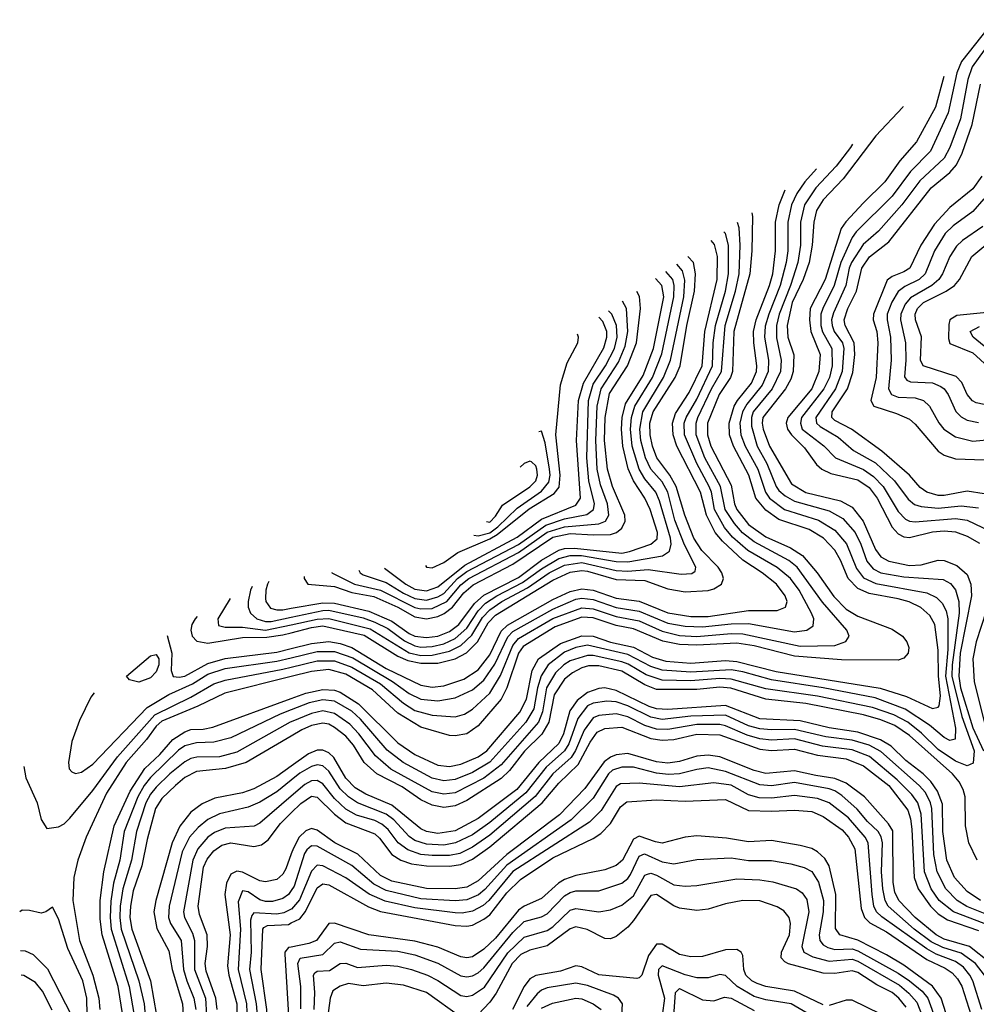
# Model space of a CAD drawing. Header units: inches. Extents: x 884549 to 1028252, y 526810 to 653624.
# Tile 328 of 656: x 889055 to 892382, y 633408 to 636834. Entities that reach past the tile are written whole.
import ezdxf

# ---------------------------------------------------------------- set-up
doc = ezdxf.new("R2010")
doc.units = ezdxf.units.IN
doc.header["$MEASUREMENT"] = 0
doc.layers.add('A8683', color=7, linetype='Continuous')
doc.layers.add('A8693', color=7, linetype='Continuous')

msp = doc.modelspace()

# ---------------------------------------------------------------- linework, layer by layer
at = {"layer": 'A8683', "color": 5}
for points, elevation in [([(889922.2, 634879.8), (889917.1, 634870), (889910.9, 634850), (889910, 634820.5), (889911.5, 634810), (889927.4, 634787.4), (889950, 634780.7), (889970, 634781.1), (890000, 634786.3)], 4380), ([(889864, 634861.9), (889858.2, 634850), (889849.7, 634810), (889850.1, 634790), (889858.4, 634770), (889879.9, 634750), (889910, 634740), (889930, 634740.9), (890000, 634755.7)], 4360), ([(889787.5, 634820.1), (889744.7, 634750), (889747, 634727), (889770, 634720.6), (889830, 634720.7), (889910, 634709.8), (890000, 634729.3)], 4340), ([(889672.7, 634757.5), (889665.9, 634750), (889654, 634730), (889650.5, 634710), (889655.5, 634690), (889671.8, 634671.8), (889710, 634665), (889830, 634684.9), (889914.4, 634685.6), (889970, 634693.7), (890000, 634701.5)], 4320), ([(889568.6, 634691.2), (889584, 634630), (889582.5, 634570), (889589.1, 634549.1), (889610, 634546.2), (889630, 634550.3), (889710, 634594.9), (889770, 634611.8), (889950, 634633.7), (890000, 634646.3)], 4280), ([(889314.3, 634492.8), (889303.1, 634476.9), (889263.9, 634396.1), (889237.1, 634322.9), (889224.9, 634250), (889227.7, 634227.7), (889236.8, 634216.8), (889250, 634211.5), (889270, 634216.2), (889310, 634243.6), (889498.6, 634441.4), (889573.6, 634486.4), (889656.2, 634523.8), (889710, 634557.4), (889770, 634576.7), (889950, 634602.5), (890000, 634614.5)], 4260), ([(889069.8, 634235.7), (889077, 634197), (889115.8, 634110), (889130, 634051), (889150, 634020.7), (889190, 634025.7), (889210, 634036.9), (889230, 634055.8), (889310, 634152.8), (889396, 634270), (889524.8, 634415.2), (889650, 634477.3), (889730, 634523.5), (889770, 634536.4), (889970, 634574.1), (890000, 634581.6)], 4240), ([(890000, 634549.3), (889768.7, 634491.3), (889674.5, 634445.5), (889550, 634393.8), (889530, 634376.5), (889496.6, 634330), (889425.7, 634250), (889357, 634143), (889286.2, 633990), (889257.2, 633910), (889243.4, 633850), (889239.9, 633770), (889263.3, 633630), (889310.1, 633510), (889330.9, 633430), (889333.9, 633390)], 4220), ([(889413.9, 633370), (889397.5, 633470), (889342.4, 633650), (889335.7, 633704.3), (889335.7, 633770), (889348.4, 633870), (889384.2, 634030), (889440.1, 634150), (889491.1, 634228.9), (889542.2, 634277.8), (889587.8, 634330), (889630, 634356.7), (889650, 634365), (889693.7, 634366.3), (889727, 634373), (890000, 634472.5)], 4180), ([(890000, 634433.4), (889961.4, 634418.6), (889790, 634335.6), (889730, 634320.1), (889670, 634318.3), (889630, 634308), (889607.5, 634292.5), (889510, 634198.2), (889488.1, 634170), (889466, 634130), (889418.7, 634010), (889403.2, 633910), (889381.8, 633830), (889372.4, 633767.6), (889369.8, 633710), (889373.4, 633670), (889436.1, 633470), (889453.6, 633370)], 4160), ([(890000, 634391.7), (889996, 634390), (889810, 634286.3), (889750, 634270), (889671.3, 634268.7), (889650, 634263.7), (889630, 634252.7), (889577.1, 634210), (889530, 634163.9), (889510, 634139.4), (889494.5, 634110), (889462, 634010), (889444.7, 633910), (889414.3, 633810), (889405.2, 633750), (889403.6, 633710), (889408.2, 633670), (889469.9, 633490.1), (889487.8, 633410), (889491.7, 633370)], 4140), ([(890000, 634342), (889843.4, 634250), (889770.9, 634229.1), (889670, 634218.8), (889630, 634197.5), (889596.7, 634170), (889550, 634124.1), (889527.6, 634090), (889498.5, 633981.5), (889480.1, 633890), (889450, 633803.5), (889440.4, 633750), (889439, 633710), (889444.9, 633670), (889510.4, 633490), (889531.3, 633370)], 4120), ([(890000, 634237.2), (889950, 634201.6), (889870, 634158.7), (889830, 634144.5), (889734.1, 634125.9), (889690, 634106.3), (889650, 634076.8), (889611.9, 634028.1), (889585.2, 633970), (889529.2, 633770), (889522, 633730), (889532.1, 633672.1), (889574, 633594), (889585.5, 633530), (889621.8, 633410), (889623.6, 633370)], 4080), ([(890000, 634188.3), (889950, 634148.3), (889890, 634112.1), (889850, 634093.9), (889750, 634071), (889710, 634051), (889676.2, 634023.8), (889646.5, 633990), (889620.9, 633939.1), (889575.5, 633750), (889573.2, 633710), (889579.7, 633690), (889617, 633630), (889625.5, 633530), (889636.5, 633490), (889661.4, 633430), (889667.7, 633390)], 4060), ([(890000, 634133.1), (889890, 634039.1), (889871.4, 634028.6), (889770, 634021), (889733.4, 634006.6), (889710, 633989.7), (889675.4, 633950), (889657.5, 633910), (889624.9, 633730), (889628.2, 633710), (889655.8, 633655.8), (889663.6, 633630), (889663.2, 633530), (889701.1, 633430), (889705.3, 633370)], 4040), ([(889742.5, 633390), (889737.5, 633430), (889704, 633524), (889700, 633550), (889708.2, 633610), (889707.5, 633650), (889680.8, 633720.8), (889675.6, 633750), (889694.7, 633885.3), (889706.8, 633913.2), (889730, 633942.5), (889758.2, 633961.8), (889790, 633970.1), (889870, 633957.5), (889896.3, 633963.7), (889919, 633981), (889961.9, 634038.1), (890000, 634074.8)], 4020), ([(890000, 633931.5), (889980.7, 633879.3), (889970, 633861), (889950, 633843.3), (889910, 633834.1), (889890, 633838.1), (889830, 633868.6), (889810, 633871.3), (889790, 633861), (889774.1, 633830), (889769, 633790), (889787.5, 633650), (889777.6, 633542.4), (889782.3, 633510), (889810.1, 633410), (889811.9, 633350)], 3980), ([(890000, 633805), (889990, 633790.1), (889970, 633776.5), (889934.2, 633765.8), (889910, 633765.9), (889890, 633772.5), (889850, 633800.4), (889830, 633803.1), (889814.7, 633765.3), (889822.9, 633670), (889815.4, 633530), (889844.5, 633410), (889846.7, 633350)], 3960), ([(889290.4, 633370.4), (889288.7, 633430), (889275.1, 633490), (889222.8, 633602.8), (889190, 633706.3), (889170, 633746), (889146, 633730), (889130, 633725.4), (889090, 633735.3), (889064.5, 633735.5), (889055.4, 633730.8)], 4240), ([(890000, 633739), (889973.7, 633726.3), (889950, 633721.9), (889870, 633726.3), (889862.3, 633717.7), (889858.3, 633701.7), (889860.7, 633590), (889854.3, 633530), (889878.2, 633410), (889881.6, 633370)], 3940), ([(890000, 632821.6), (889995.4, 632835.4), (889935.8, 632890), (889894.7, 632970), (889871.3, 632991.3), (889818.5, 633018.5), (889808.1, 633030), (889803.7, 633056.3), (889804, 633090), (889814.4, 633130), (889839.5, 633180.5), (889886.8, 633253.2), (889902.7, 633290), (889912.8, 633330), (889914.7, 633390), (889895.1, 633530), (889900.5, 633670), (889904, 633676), (889917.3, 633682.7), (889990, 633686.4), (890000, 633691.4)], 3920), ([(889058.2, 633596.1), (889074.5, 633594.5), (889101.9, 633581.9), (889152, 633532), (889235, 633370)], 4260), ([(890000, 633607.8), (889990, 633605.9), (889977.9, 633590), (889977.6, 633582.4), (889989.4, 633389.4), (889983.3, 633310), (889961.1, 633250), (889896.5, 633150), (889883.2, 633110), (889881.6, 633070), (889895.3, 633055.3), (889933.4, 633033.4), (889950, 633018.1), (890000, 632944.4)], 3880), ([(889168.5, 633388.5), (889134.5, 633454.5), (889110, 633483.8), (889070, 633508.5), (889060, 633510.1)], 4280)]:
    msp.add_lwpolyline(points, dxfattribs=dict(at, elevation=elevation))
at = {"layer": 'A8683', "color": 5, "elevation": 4260}
msp.add_lwpolyline([(889470, 634529.5), (889437.1, 634537.1), (889427.3, 634550), (889510, 634620.9), (889530, 634626), (889539.4, 634610), (889539.2, 634590), (889530, 634565), (889510, 634545)], close=True, dxfattribs=at)
at = {"layer": 'A8693', "color": 5}
for points, elevation in [([(892445.5, 636834.5), (892331.2, 636688.8), (892315.1, 636650), (892284.6, 636510), (892223.2, 636376.8), (892153.7, 636306.3), (892090, 636220.3), (891964, 636096), (891950, 636077.1), (891910.7, 635990), (891888.1, 635910), (891848.8, 635830), (891842, 635810), (891841.5, 635770), (891847.9, 635747.9), (891880.2, 635690), (891880.7, 635630), (891871.2, 635590), (891852, 635550), (891774.9, 635450), (891770.9, 635430), (891777.2, 635410), (891851.9, 635351.9), (891893.1, 635310), (891990, 635269.5), (892025.2, 635245.2), (892058.3, 635210), (892110, 635122.8), (892136, 635096), (892150, 635089.3), (892170, 635087.8), (892310, 635098.5), (892350, 635093.5), (892430, 635054.6)], 4060), ([(892430, 636757.7), (892367.5, 636670), (892353.2, 636626.8), (892327.5, 636490), (892289.9, 636390), (892270, 636352.4), (892186.3, 636273.7), (892123.7, 636190), (892041.9, 636098.1), (891988.3, 636051.8), (891948.7, 635990), (891940.4, 635970), (891929.1, 635910), (891885.5, 635814.5), (891879.2, 635790), (891880.5, 635770), (891888.5, 635750), (891916.6, 635710), (891922, 635690), (891915.9, 635610), (891892.6, 635550), (891824.3, 635450), (891827.1, 635430), (891838.8, 635418.8), (891901.6, 635381.6), (891955.3, 635335.3), (892032.2, 635292.2), (892097.9, 635230), (892145.8, 635165.8), (892167.5, 635147.5), (892190, 635140.5), (892250, 635134.7), (892330, 635142.6), (892390, 635135.6)], 4040), ([(892269.5, 636636.8), (892239.9, 636530), (892174.7, 636410), (892116.8, 636343.2), (892064.7, 636270), (891990, 636197.4), (891928.3, 636131.7), (891911.9, 636108.1), (891856.2, 635930), (891804.6, 635830), (891802, 635790), (891806.8, 635750), (891839.6, 635670), (891834.3, 635610), (891810, 635550), (891727.2, 635450), (891720.8, 635430), (891725.2, 635410), (891739.9, 635390), (891784.5, 635344.5), (891826.8, 635286.8), (891844.5, 635270), (891876, 635256), (891970, 635233.7), (892010, 635206.8), (892037.7, 635170), (892089.2, 635069.2), (892110, 635045.7), (892130, 635035.1), (892150, 635032.8), (892230, 635052.4), (892270, 635055.9), (892310, 635052.9), (892350, 635037.5), (892393.2, 635013.2)], 4080), ([(892410, 635184.9), (892350, 635193.6), (892270, 635178.6), (892250, 635178.8), (892210, 635190.3), (892187.1, 635207.1), (892149.6, 635250), (892053.5, 635333.5), (891947.7, 635410), (891890, 635439.6), (891880.1, 635450), (891880.8, 635470), (891934.1, 635550), (891952.8, 635607.2), (891960.2, 635670), (891957.5, 635710), (891925.9, 635770), (891923.1, 635790), (891935.7, 635830), (891965.7, 635890), (891984.7, 635970), (892010.5, 636009.5), (892078, 636062), (892224.9, 636250), (892290, 636302.9), (892313.3, 636330), (892333.7, 636370), (892368.1, 636470), (892397, 636610)], 4020), ([(892128.5, 636532.4), (892127.1, 636530), (892032.4, 636430), (891919.6, 636280.4), (891850, 636207.3), (891826.4, 636170), (891816.9, 636130), (891811.8, 636050), (891800.8, 635990), (891779.7, 635930), (891742.2, 635850), (891724.2, 635770), (891727.3, 635730), (891747.8, 635667.8), (891745.3, 635610), (891736.7, 635583.3), (891718.4, 635550), (891640.3, 635450), (891637.4, 635430), (891641.4, 635410), (891662.8, 635350), (891739.7, 635219.7), (891788.9, 635188.9), (891910, 635159.8), (891950, 635138.5), (891989.2, 635089.2), (892031.5, 634991.5), (892050, 634965.9), (892078.6, 634950), (892150, 634935.2), (892190, 634938.1), (892250, 634953.5), (892270, 634952.6), (892314.9, 634934.9), (892350, 634904.1), (892363.8, 634870), (892365.7, 634830), (892326.4, 634630), (892321.4, 634550), (892327.5, 634510), (892370.3, 634370), (892406.8, 634290)], 4120), ([(891951.9, 636401.9), (891944.9, 636390), (891894.7, 636325.3), (891823.7, 636250), (891785.2, 636190), (891771.3, 636130), (891770.6, 636050), (891761.6, 635990), (891735.9, 635910), (891696.5, 635810), (891687.1, 635770), (891687.1, 635727.1), (891703.8, 635650), (891700.9, 635610), (891672.9, 635550), (891606.8, 635470), (891600.4, 635450), (891600.5, 635420.5), (891620, 635350), (891653.5, 635290), (891686, 635210), (891695.8, 635195.8), (891717.2, 635177.2), (891750, 635158.8), (891870, 635125.5), (891918.4, 635098.4), (891960.5, 635050), (891980.3, 635010), (892001.8, 634950), (892023.6, 634923.6), (892050, 634910), (892130, 634896.3), (892266.8, 634886.8), (892292.3, 634872.3), (892310, 634851.1), (892321.8, 634810), (892323, 634770), (892298.9, 634590), (892297.4, 634550), (892332.1, 634410), (892374.7, 634290), (892371.9, 634248.1), (892350, 634238.6), (892310, 634254.9), (892250, 634295), (892192, 634352), (892144, 634390), (892095.5, 634415.5), (892021.1, 634441.1), (891830, 634480.4), (891650, 634506.7), (891530, 634540), (891490, 634541.9), (891390, 634534.5), (891290, 634536.9), (891234.6, 634554.6), (891172, 634592), (891150, 634600.3), (891050, 634622.4), (891030, 634622.6), (890970, 634603.5), (890948.2, 634590), (890918.4, 634561.6), (890887.8, 634510), (890873.4, 634426.6), (890859.3, 634390), (890730, 634241.3), (890670, 634195), (890570, 634144.7), (890530, 634139.7), (890490, 634147.3), (890346.7, 634226.7), (890292.5, 634272.5), (890235, 634350), (890203.6, 634383.6), (890150, 634420.7), (890110, 634429.4), (890070, 634420.9), (890000, 634391.7)], 4140), ([(891826.1, 636315.9), (891785.8, 636270), (891758.4, 636230), (891740, 636190), (891726.9, 636130), (891727.2, 636030), (891721.5, 635990), (891700.3, 635910), (891660.2, 635810), (891648.4, 635768.4), (891645.8, 635730), (891659.6, 635650), (891658, 635610), (891637.3, 635562.7), (891583.8, 635496.2), (891569.5, 635470.5), (891560.3, 635430), (891563.5, 635390), (891578.4, 635350), (891622.4, 635270), (891649.7, 635190), (891663.4, 635170), (891714.8, 635130), (891833.1, 635093.1), (891890, 635058.6), (891930.9, 635010.9), (891965.3, 634925.3), (891990, 634892.6), (892032.6, 634872.6), (892210, 634839.9), (892243.9, 634823.9), (892263.9, 634803.9), (892277.3, 634777.3), (892283.6, 634750), (892283, 634643), (892274.9, 634550), (892310.4, 634369.6), (892309.3, 634330.7), (892290, 634326.2), (892270, 634336.5), (892219.8, 634379.8), (892135.1, 634435.1), (892030, 634474.3), (891849.5, 634509.5), (891670, 634537), (891570, 634565), (891530, 634571.8), (891390, 634564.3), (891290, 634571.7), (891250, 634583.4), (891170, 634626), (891030, 634657.6), (890990, 634650.2), (890950, 634633.9), (890893.6, 634590), (890868.6, 634551.4), (890855.8, 634510), (890843, 634437), (890815.2, 634390), (890690, 634250.5), (890630, 634215.3), (890570, 634190.3), (890530, 634186), (890490, 634194.9), (890388.8, 634250), (890333.3, 634293.3), (890240.3, 634400.3), (890210, 634427.9), (890150, 634463.4), (890110, 634467.8), (890062.6, 634457.4), (890000, 634433.4)], 4160), ([(892401.3, 636290), (892370, 636246.1), (892290, 636180.6), (892237.2, 636122.8), (892189.4, 636050), (892150.7, 635970), (892130, 635956.8), (892090, 635941.4), (892072.1, 635927.9), (892024.3, 635810), (892024.1, 635790), (892035.9, 635750), (892040.2, 635710), (892034, 635590), (892015.4, 635510), (892026.4, 635490), (892104.7, 635464.7), (892150, 635444.2), (892170, 635427.2), (892250, 635332.8), (892270, 635318.7), (892310, 635306.2), (892410, 635302.8)], 3980), ([(890000, 634472.5), (890050, 634490.8), (890110, 634504), (890150, 634501.4), (890170, 634494.9), (890234.2, 634454.2), (890370, 634317.9), (890430, 634277.6), (890510, 634240.5), (890550, 634235.9), (890590, 634243.5), (890650, 634269.4), (890679.5, 634290), (890795.1, 634424.9), (890817.5, 634470), (890838.1, 634570), (890859.7, 634610), (890936.3, 634663.7), (891010, 634690.9), (891050, 634688.9), (891110, 634668.8), (891190, 634651.2), (891256.4, 634616.4), (891302.3, 634602.3), (891390, 634595), (891510, 634604.3), (891550, 634600.9), (891686.7, 634566.7), (892048, 634508), (892140, 634480), (892230, 634437.8), (892250, 634442.5), (892253, 634447), (892258.1, 634481.9), (892250.6, 634550), (892250, 634640.5), (892237.8, 634730), (892221.2, 634761.2), (892189.4, 634789.4), (892148.4, 634808.4), (892110, 634819.7), (892010, 634837.5), (891970, 634855.5), (891936.5, 634890), (891910, 634954.1), (891890, 634988.7), (891850.6, 635030.6), (891800.7, 635060.7), (891695.6, 635095.6), (891650, 635127.7), (891616, 635170), (891591.5, 635250), (891537.8, 635350), (891523.9, 635390), (891523, 635430), (891540.3, 635490), (891551.2, 635510), (891600.5, 635570), (891617.4, 635610), (891619.2, 635630), (891608.5, 635710), (891607.8, 635750), (891617.2, 635790), (891663.4, 635910), (891674.3, 635950), (891684.4, 636030), (891683.7, 636130), (891697.2, 636190), (891718, 636242)], 4180), ([(892409, 636211), (892370, 636167.3), (892302.4, 636117.6), (892274.2, 636090), (892237.4, 636030), (892204.5, 635950), (892183.2, 635930), (892133.4, 635906.6), (892110.8, 635889.2), (892088.8, 635851.2), (892072.3, 635810), (892072, 635790), (892083.6, 635730), (892085.8, 635650), (892076.9, 635550), (892087, 635530), (892110, 635521.3), (892170, 635518.4), (892199.1, 635510), (892219.4, 635490), (892251.5, 635431.5), (892269, 635410), (892310, 635383.4), (892370, 635367.7), (892430, 635374.3)], 3960), ([(891602, 636162.8), (891604.1, 636150), (891601.9, 636030), (891594.7, 635950), (891539.4, 635750), (891534.7, 635610), (891527.3, 635590), (891488.3, 635530), (891447.2, 635430), (891447.8, 635390), (891459.4, 635350), (891530, 635215), (891540.8, 635150), (891549.7, 635130), (891590, 635078.3), (891650, 635035.3), (891736.4, 634996.4), (891777.8, 634970), (891829.4, 634910), (891887, 634827), (891930, 634783.6), (891970, 634758.8), (892090, 634713.9), (892126.1, 634690), (892140.9, 634670), (892147.3, 634650), (892144.9, 634630), (892130, 634612.4), (892110, 634606.3), (891912.9, 634607.1), (891750, 634619.9), (891610, 634655.7), (891550, 634665.5), (891410, 634657.7), (891350, 634659.9), (891292.2, 634672.2), (891190, 634715.2), (891130, 634726.1), (891050, 634753), (891010, 634755.6), (890917.6, 634722.4), (890806.2, 634653.8), (890790.2, 634629.8), (890750, 634510.1), (890729.7, 634470.3), (890650, 634377.8), (890610, 634349.5), (890570, 634342.4), (890550, 634343.5), (890450, 634373.1), (890370, 634421.7), (890282.5, 634502.5), (890190, 634557.6), (890130, 634573), (890070, 634566.8), (890000, 634549.3)], 4220), ([(890000, 634581.6), (890090, 634604.1), (890150, 634603.3), (890210, 634582), (890310, 634523.3), (890390, 634456), (890430, 634431), (890490, 634414.5), (890570, 634409), (890601.8, 634418.2), (890630, 634435.5), (890690, 634491.2), (890727.2, 634552.8), (890770, 634657), (890790, 634681.8), (890910, 634751.3), (891010, 634788.1), (891050, 634784.8), (891130, 634757.8), (891210, 634742.4), (891290, 634706.8), (891350, 634692.2), (891410, 634688.8), (891530, 634698.8), (891570, 634697.5), (891770, 634654.5), (891890, 634656.5), (891929, 634671), (891939.9, 634690), (891931.6, 634710), (891847.5, 634807.5), (891759, 634930), (891730, 634952.6), (891610, 635017.4), (891569.1, 635049.1), (891541.3, 635081.3), (891509.2, 635130), (891493.1, 635210), (891438.5, 635310), (891408.4, 635390), (891407.7, 635430), (891414, 635450), (891460.8, 635550), (891496.3, 635610), (891508.9, 635770), (891545.3, 635890), (891557.1, 635950), (891561.5, 636050), (891557.6, 636110), (891551.5, 636128.3)], 4240), ([(892405.5, 636114.5), (892333.8, 636066.2), (892313.6, 636046.4), (892290.6, 636010), (892265.3, 635950), (892251.9, 635930), (892227.7, 635910), (892153.3, 635866.7), (892135.2, 635844.8), (892119.8, 635810), (892119, 635790), (892135.9, 635710), (892137.7, 635650), (892132.3, 635592.3), (892140.4, 635580.4), (892154, 635574), (892230, 635570.7), (892258.5, 635558.5), (892270.8, 635550), (892284.2, 635530), (892311.5, 635471.5), (892330, 635452.6), (892350, 635441.1), (892390, 635433.2)], 3940), ([(890000, 634614.5), (890090, 634636.2), (890150, 634636.2), (890214.1, 634614.1), (890351.9, 634531.9), (890410, 634490.5), (890450, 634470.8), (890510, 634464.4), (890570, 634474.5), (890630, 634503.1), (890670, 634536.3), (890708, 634592), (890752.5, 634687.5), (890770, 634705.5), (890910, 634783.4), (890990, 634817.6), (891010, 634821.4), (891050, 634816.8), (891130, 634789.7), (891210, 634776.4), (891310, 634734.5), (891370, 634723.9), (891430, 634721.7), (891530, 634732.9), (891590, 634733.8), (891750, 634704.3), (891793.3, 634710), (891814.4, 634725.6), (891816.9, 634750), (891808.7, 634770), (891766.3, 634850), (891735.9, 634890), (891690, 634927.9), (891587.7, 634987.7), (891534.3, 635034.4), (891507, 635067), (891471.6, 635130), (891461.8, 635190), (891453.7, 635210), (891409.8, 635290), (891367.7, 635390), (891366.6, 635430), (891372.7, 635450), (891410, 635514.5), (891465, 635630), (891467.4, 635710), (891475.3, 635770), (891510.5, 635890), (891521, 635950), (891520.5, 636050), (891510.5, 636090.5), (891504.2, 636096)], 4260), ([(892410, 635495.3), (892381.6, 635501.6), (892368.6, 635508.6), (892350.3, 635530), (892331.9, 635571.9), (892312.8, 635592.8), (892197.3, 635630), (892187.8, 635650), (892191.2, 635731.2), (892170.8, 635790), (892169.4, 635810), (892177.8, 635830), (892198.7, 635850), (892277, 635890), (892306.2, 635910), (892323.9, 635930), (892366.9, 636010), (892455.8, 636084.2)], 3920), ([(890000, 634646.3), (890070, 634663.9), (890130, 634670.6), (890170, 634663.9), (890210.1, 634650.1), (890330, 634576.4), (890450, 634519), (890490, 634512.1), (890530, 634516.3), (890600.1, 634539.9), (890650, 634572.6), (890690, 634624.4), (890730, 634706.5), (890752.3, 634727.7), (890910, 634816.6), (890970, 634844.6), (891010, 634854.5), (891050, 634849.4), (891130, 634822), (891210, 634811.5), (891309.9, 634770.1), (891390, 634757.5), (891450, 634757.9), (891590, 634778.2), (891690, 634778.5), (891719.1, 634790), (891724.6, 634810), (891718.1, 634830), (891687.5, 634870), (891637.7, 634910), (891570, 634954.4), (891499.6, 635019.6), (891474.4, 635050), (891444.4, 635110), (891422.9, 635190), (891340.6, 635350), (891327.5, 635390), (891325.8, 635430), (891335.7, 635464.3), (891383.2, 635536.8), (891428.6, 635630), (891438.3, 635750), (891481.6, 635930), (891481.7, 636010), (891472.3, 636052.3), (891460.6, 636066.2)], 4280), ([(890000, 634701.5), (890070, 634719.6), (890110, 634725.6), (890252.9, 634692.9), (890370, 634619.6), (890404.8, 634604.8), (890450, 634595.2), (890510, 634595), (890569.6, 634610.4), (890609.1, 634630.9), (890647.1, 634670), (890684.2, 634735.8), (890710, 634762.4), (890910, 634884.4), (890970, 634912), (891010, 634917.7), (891030, 634915.8), (891130, 634886.1), (891230, 634882.9), (891310, 634853.7), (891370, 634844.1), (891450, 634848), (891470, 634853.8), (891496.4, 634870), (891502.8, 634890), (891496.8, 634910), (891484.5, 634930), (891427.7, 634987.7), (891400.1, 635030), (891368.3, 635110), (891338.5, 635210), (891316, 635250), (891271.7, 635310), (891256.5, 635350), (891248, 635390), (891247.3, 635430), (891258.1, 635470), (891334.6, 635590), (891351.9, 635630), (891375.1, 635770), (891402.8, 635890), (891406, 635950), (891399.3, 635990), (891379.2, 636010.6)], 4320), ([(890000, 634729.3), (890090, 634748.9), (890130, 634750.5), (890274.7, 634714.7), (890410, 634631), (890450, 634622.5), (890490, 634623.7), (890550, 634637.5), (890590, 634657.4), (890627.4, 634692.6), (890665.2, 634754.8), (890690, 634781.4), (890732.3, 634810), (890821.9, 634858.1), (890896.5, 634910), (890950, 634936.7), (891010, 634945.7), (891130, 634917.8), (891170, 634915.8), (891241.1, 634921.1), (891355.4, 634904.6), (891392.7, 634907.3), (891404, 634916), (891406.5, 634930), (891367.5, 635007.5), (891333.5, 635093.5), (891310, 635190.8), (891290, 635225.9), (891250.5, 635270.5), (891231.5, 635310), (891215.5, 635370), (891211.8, 635410), (891222.2, 635470), (891294.5, 635590), (891318.5, 635650), (891364.6, 635870), (891368.4, 635928.4), (891360.5, 635960.5), (891340.4, 635984.1)], 4340), ([(890000, 634755.7), (890110, 634779), (890130, 634779.5), (890250, 634752.8), (890290, 634738.2), (890335.8, 634715.8), (890393.4, 634673.4), (890430, 634655.5), (890450, 634651.2), (890490, 634653.4), (890530, 634662.4), (890570, 634681.5), (890610, 634716.7), (890650, 634777.8), (890675.9, 634804.1), (890714.6, 634830), (890804.3, 634875.7), (890870, 634924.3), (890930, 634959.2), (890970, 634970.2), (891009.7, 634970.3), (891130, 634948.8), (891170, 634947.8), (891291.1, 634968.9), (891315.3, 634984.7), (891321.3, 635010), (891319.2, 635030), (891280.8, 635160.8), (891267.9, 635190), (891230, 635236.4), (891209.8, 635270), (891185.9, 635350), (891179.7, 635410), (891183.2, 635450), (891195.2, 635490), (891256.4, 635590), (891288.1, 635671.9), (891330.5, 635870), (891331.5, 635910), (891326.3, 635930), (891302.9, 635958.5)], 4360), ([(890000, 634786.3), (890110, 634805.4), (890150, 634803.7), (890270, 634776.9), (890350, 634741.8), (890410, 634698.2), (890430, 634689.5), (890470, 634684.3), (890510, 634688.9), (890550, 634705.2), (890582.2, 634730), (890637.3, 634802.7), (890670, 634832.2), (890790, 634893.5), (890870, 634953.5), (890930, 634988.2), (890950, 634994.1), (890984.5, 634995.5), (891150, 634978.8), (891176.4, 634983.6), (891250.5, 635009.5), (891271.9, 635028.1), (891273.8, 635050), (891248.3, 635130), (891229, 635170), (891190.5, 635230.5), (891172, 635272), (891153.4, 635350), (891148.8, 635410), (891150.9, 635450), (891162.3, 635497.7), (891223.8, 635596.2), (891260, 635690), (891295.1, 635870), (891289, 635910), (891266.6, 635933.6)], 4380), ([(890045, 634897.3), (890044.3, 634890), (890058, 634870), (890150, 634861.8), (890210, 634841.7), (890287.3, 634827.3), (890370, 634789.9), (890430, 634756.3), (890470, 634749.7), (890510, 634757.3), (890532, 634768), (890560.5, 634790), (890600.2, 634839.8), (890632.2, 634867.8), (890770, 634939.7), (890910, 635033.9), (890970, 635046.6), (891050, 635041.5), (891110, 635043.6), (891130.8, 635050), (891150, 635065.2), (891161.5, 635090), (891159.4, 635110), (891116.9, 635210), (891099.2, 635270), (891089.5, 635370), (891091.4, 635450), (891106.2, 635533.8), (891169, 635630), (891200.1, 635710), (891214.9, 635830), (891210.8, 635870.8), (891201.1, 635888.9)], 4420), ([(890140.6, 634911), (890140.8, 634910), (890220.1, 634870), (890310, 634850), (890430, 634788.9), (890450, 634784.2), (890490, 634785.9), (890540.5, 634810), (890590, 634867.6), (890617.7, 634890), (890790, 634980.6), (890890, 635050.8), (890950.4, 635070.4), (891070, 635080.3), (891092.2, 635090), (891104.6, 635110), (891100.2, 635150), (891075.7, 635215.7), (891064, 635270), (891058.9, 635370), (891063.9, 635490), (891077.1, 635550), (891137.4, 635642.6), (891161.4, 635698.6), (891169.8, 635750), (891165.9, 635830), (891151.6, 635855.1)], 4440), ([(890234.6, 634919.6), (890239.2, 634910), (890250, 634903), (890330, 634876.4), (890390, 634838.5), (890430, 634820.3), (890470, 634815), (890510, 634826.1), (890530, 634838.4), (890578.2, 634890), (890610, 634914.3), (890790, 635008), (890884.8, 635075.2), (890950, 635097.7), (891027.5, 635112.5), (891050.5, 635130), (891054.6, 635150), (891034.4, 635230), (891028, 635310), (891033.4, 635510), (891050, 635566.6), (891092.6, 635630), (891124.1, 635690), (891133.2, 635730), (891130.5, 635770.5), (891114.3, 635810), (891103.2, 635822)], 4460), ([(892430, 635817.1), (892314.6, 635805.4), (892290.8, 635790), (892286.6, 635773.4), (892285.3, 635725.3), (892290, 635707.7), (892370, 635674.9), (892450, 635602.6)], 3880), ([(890323.8, 634925.6), (890398.1, 634870), (890430, 634853.5), (890470, 634847.2), (890510, 634860.6), (890603.9, 634936.1), (890785.7, 635034.3), (890870, 635096.1), (890990, 635145.3), (891005.5, 635170), (890992.3, 635370), (890999.1, 635510), (891016.6, 635570), (891087, 635693), (891097.4, 635730), (891096.9, 635750), (891083.8, 635783.8), (891069.4, 635798.9)], 4480), ([(892480.4, 635640.4), (892371.6, 635730), (892360.6, 635750), (892393.1, 635766.9)], 3860), ([(890466.7, 634935.1), (890469.6, 634929.6), (890490, 634927), (890530, 634945.3), (890579.1, 634980.9), (890690, 635028), (890716.3, 635043.7), (890827.5, 635132.5), (890914.3, 635185.7), (890932, 635208), (890935.1, 635250), (890919.5, 635390), (890935.8, 635564.2), (890959.8, 635640.2), (890996.1, 635710), (890998.6, 635730), (890995.9, 635740.1)], 4520), ([(890634.9, 635040.7), (890650, 635038.7), (890690, 635049.2), (890717.9, 635070), (890785.3, 635134.7), (890870, 635194.5), (890895.2, 635224.8), (890900.1, 635250), (890898.2, 635270), (890882.4, 635362.4), (890870, 635402.3)], 4540), ([(890870, 635402.3), (890861.3, 635400.6)], 4540), ([(890678.3, 635088.5), (890690, 635086.1), (890710, 635107.2), (890734.2, 635145.8), (890830, 635208.6), (890849.9, 635230), (890856, 635250), (890854.1, 635270), (890850, 635282.3), (890835.7, 635295.7), (890830, 635298.9)], 4560), ([(890830, 635298.9), (890810, 635290.3), (890796.3, 635277.4)], 4560), ([(892434.5, 634830), (892381.9, 634670), (892370.6, 634610), (892374.9, 634530), (892414.1, 634374.1)], 4080), ([(892385.8, 633910), (892355.9, 633970), (892344.3, 634030), (892343.3, 634130), (892336.3, 634156.3), (892322.7, 634182.7), (892299.8, 634210), (892150, 634344.2), (892098.5, 634378.5), (892050, 634398.5), (891990, 634416.1), (891790, 634455.3), (891650, 634470.8), (891528.4, 634508.4), (891490, 634511.7), (891410, 634504.4), (891270, 634504), (891230, 634520), (891150, 634567.2), (891070, 634586.1), (891033.6, 634586.4), (891010, 634579), (890977.6, 634562.4), (890950, 634540.3), (890914.5, 634485.5), (890895.3, 634390), (890871.7, 634348.3), (890811.1, 634288.9), (890758.3, 634221.7), (890730, 634194.1), (890610, 634117.8), (890570, 634099.1), (890530, 634093.6), (890490, 634101.4), (890450, 634120.5), (890385.5, 634165.5), (890297.4, 634210), (890253.2, 634250), (890216.6, 634310), (890190, 634341.6), (890150, 634372.1), (890130, 634382.7), (890110, 634386.7), (890070, 634378.9), (890036.5, 634363.5), (890000, 634342)], 4120), ([(892397.2, 633770), (892350, 633801.3), (892306.4, 633850), (892280, 633910), (892265.7, 634010), (892264.3, 634104.3), (892247.6, 634150), (892223.7, 634183.7), (892198, 634210), (892136.9, 634256.9), (892086.2, 634306.2), (892049, 634329), (891970, 634355.7), (891870, 634370.7), (891770, 634394.9), (891630, 634401.9), (891510, 634448.4), (891310, 634434.8), (891270, 634436.1), (891244.2, 634444.2), (891130, 634500.7), (891090.5, 634509.5), (891070, 634507.9), (891030, 634493.6), (890994.1, 634465.9), (890968.8, 634430), (890947.1, 634350), (890930, 634316.4), (890861.1, 634250), (890784, 634156), (890650, 634055.5), (890570, 634011.7), (890510, 634002.9), (890470, 634009.6), (890450, 634018.5), (890350, 634101.1), (890259.4, 634139.4), (890222.2, 634162.2), (890190, 634195.6), (890147.5, 634267.5), (890130, 634283.6), (890110, 634292.3), (890090, 634292.5), (890060.1, 634279.9), (890000, 634237.2)], 4080), ([(892430, 633715.8), (892349.3, 633749.3), (892316.1, 633770), (892276.6, 633810), (892246.1, 633870), (892234.9, 633930), (892227.8, 634090), (892223.2, 634110), (892205.2, 634145.2), (892184.1, 634170), (892050, 634288.7), (892010, 634310.2), (891950, 634327.6), (891859.3, 634339.3), (891750, 634365.2), (891670, 634363.1), (891630, 634366.9), (891590, 634378), (891510, 634414.1), (891390, 634411.4), (891290, 634399.6), (891250, 634407.1), (891170, 634446.6), (891130, 634460.7), (891097.1, 634462.9), (891050, 634455.8), (891030, 634446.5), (890996.9, 634403.1), (890965, 634315), (890950.1, 634289.9), (890886.7, 634233.3), (890815.5, 634144.5), (890690, 634040.5), (890630, 633998.4), (890571.6, 633970), (890530, 633962.5), (890470, 633965.2), (890430, 633979), (890410, 633992.7), (890356.9, 634050), (890330.4, 634070), (890230, 634109.8), (890199.1, 634130), (890170, 634158.8), (890130, 634220.1), (890110, 634238.1), (890090, 634242.3), (890070, 634236.5), (890030, 634212.3), (890000, 634188.3)], 4060), ([(892409.4, 633689.4), (892303.5, 633730), (892253.4, 633770), (892225.7, 633810), (892202.4, 633870), (892190.2, 634070), (892178.9, 634110), (892158.1, 634138.1), (892106.8, 634190), (892010.7, 634270.7), (891950, 634294), (891847.2, 634307.2), (891750, 634331.7), (891670, 634328.1), (891630, 634332.1), (891585.2, 634345.2), (891510, 634378), (891490, 634381.8), (891410, 634381.7), (891310, 634365), (891270, 634366.1), (891230, 634378.3), (891170, 634408.6), (891130, 634419), (891070, 634413.9), (891050, 634405.1), (891018, 634362), (890988.5, 634291.5), (890973.2, 634266.8), (890909.7, 634210.3), (890847.9, 634132.1), (890690, 633996.5), (890630, 633954.9), (890586.3, 633933.7), (890550, 633926.3), (890490, 633925.7), (890450, 633930.2), (890405.7, 633945.7), (890371.3, 633970), (890336.3, 634016.3), (890314.8, 634034.8), (890290, 634047.9), (890227.1, 634067.1), (890190, 634087.1), (890150, 634124.5), (890110, 634176.1), (890090, 634186.8), (890070, 634185.8), (890046.9, 634173.1), (890000, 634133.1)], 4040), ([(890000, 634074.8), (890033.2, 634106.8), (890070, 634132.4), (890090, 634129.7), (890150.3, 634070.3), (890190, 634039.5), (890290, 634001.5), (890307, 633987), (890349.5, 633930), (890380.6, 633910), (890417.5, 633897.5), (890470, 633890.4), (890550, 633888.7), (890590, 633894.9), (890630, 633913.5), (890690, 633956.2), (890872.8, 634110), (890930, 634177.7), (890997.3, 634242.7), (891039.2, 634320.8), (891064.2, 634355.8), (891090, 634368.4), (891150, 634372.7), (891250, 634333.8), (891290, 634327.5), (891330, 634330.4), (891410, 634348.8), (891490, 634346.4), (891630, 634296.7), (891670, 634291.7), (891750, 634296.3), (891830, 634275), (891930, 634262.7), (891990, 634238.2), (892078.3, 634170), (892144.2, 634084.2), (892154, 634054), (892158.4, 634018.4), (892166.1, 633850), (892180.5, 633810), (892222.5, 633750), (892250, 633723.6), (892282, 633702), (892390, 633665.1)], 4020), ([(892431.5, 633551.5), (892358.6, 633610), (892270, 633635.3), (892242.2, 633650), (892169.1, 633710), (892112.4, 633770), (892098.8, 633798.8), (892092.6, 633832.6), (892091.6, 634011.6), (892077, 634037), (891993.9, 634130), (891930, 634178.2), (891890, 634194.6), (891824.1, 634204.1), (891750, 634221.4), (891650, 634211.3), (891610, 634222.4), (891490, 634269.4), (891450, 634275.7), (891410, 634271.5), (891350, 634253.2), (891310, 634247.5), (891270, 634251.6), (891170, 634281.1), (891130, 634276.9), (891110, 634268.8), (891088.2, 634251.8), (891020.9, 634159.1), (890932.4, 634067.6), (890750, 633929.9), (890650, 633837.6), (890610, 633816.5), (890570, 633810), (890470, 633811.1), (890350, 633837.2), (890310, 633857.1), (890230.8, 633930.8), (890150.8, 633970.8), (890090, 634014.8), (890070, 634019.8), (890050, 634012.2), (890027.3, 633990), (890007.7, 633952.3), (890000, 633931.5)], 3980), ([(892410.3, 633510), (892379.1, 633550), (892330, 633586.6), (892265.6, 633605.6), (892225.6, 633625.6), (892166.6, 633670), (892076, 633750), (892065.2, 633770), (892057.3, 633810), (892053, 633870), (892055.5, 633970), (892051.7, 633991.7), (892040.9, 634010), (892004.1, 634044.1), (891967.8, 634087.8), (891914.6, 634134.6), (891890.7, 634150.7), (891870, 634157.9), (891750, 634180.4), (891670, 634169), (891630, 634171.8), (891510, 634218.2), (891450, 634231), (891410, 634226), (891350, 634210.3), (891312.3, 634207.7), (891270, 634212.6), (891190, 634233.3), (891150, 634234), (891117.3, 634222.7), (891103, 634210), (891050, 634126), (890973.6, 634050), (890750, 633893), (890672.5, 633807.5), (890650.8, 633789.2), (890610, 633772.5), (890570, 633768.6), (890450, 633775.6), (890330, 633804.4), (890286.6, 633826.6), (890210, 633891.4), (890090, 633958.5), (890070, 633959.9), (890053.7, 633946.3), (890046.4, 633933.6), (890010, 633819.9), (890000, 633805)], 3960), ([(892401.8, 633390), (892370.7, 633490), (892360.3, 633510), (892337.2, 633537.2), (892310, 633557.6), (892242.8, 633582.8), (892210, 633601), (892053.2, 633713.2), (892035.6, 633730), (892026.4, 633750), (892019.9, 633790), (892006.7, 633970), (891995.5, 633990), (891937.6, 634057.6), (891870, 634109.8), (891830, 634124.1), (891750, 634135.5), (891670, 634125.8), (891627.2, 634127.2), (891590, 634137.4), (891530, 634170.9), (891470, 634178.7), (891350, 634165.3), (891210, 634178.4), (891144.3, 634175.7), (891130, 634166.7), (891077.6, 634082.4), (891037.3, 634042.7), (890770, 633870.2), (890687.3, 633770), (890667.7, 633752.3), (890630, 633732.8), (890594.1, 633725.9), (890570, 633726.6), (890430, 633744.1), (890326.8, 633766.8), (890271.3, 633791.3), (890190, 633848.7), (890110, 633890.1), (890090, 633893), (890070, 633871.8), (890028.3, 633771.7), (890000.7, 633739.3), (890000, 633739)], 3940), ([(890000, 633691.4), (890030, 633706.3), (890048.8, 633731.2), (890090, 633813.9), (890110, 633827.8), (890130, 633824.1), (890267.9, 633747.9), (890310, 633731.9), (890570, 633682.9), (890610, 633680.2), (890630, 633684.1), (890670, 633704.3), (890690, 633720.3), (890750, 633796.6), (890796.7, 633843.3), (890910, 633918), (891050, 633985.4), (891076.7, 634003.3), (891110, 634037.5), (891144.3, 634095.7), (891167.3, 634112.7), (891270, 634119.9), (891370, 634114.9), (891510, 634121.5), (891590, 634083.2), (891670, 634080.2), (891750, 634084), (891810, 634078.9), (891850, 634062.5), (891915.6, 634015.6), (891938, 633990), (891960.3, 633950), (891982.4, 633742.4), (891993.3, 633710), (892012.3, 633692.3), (892070, 633660.6), (892210, 633563.9), (892274.5, 633534.5), (892298, 633518), (892317.2, 633497.2), (892331.9, 633471.9), (892365, 633370)], 3920), ([(892285.9, 633350), (892260.2, 633430), (892230, 633471.5), (892130, 633544.4), (892070, 633581), (891970, 633632.1), (891907.1, 633650), (891892.8, 633672.8), (891893.4, 633790), (891870.6, 633890.6), (891855.3, 633915.3), (891830, 633938.5), (891810, 633950.4), (891770, 633961.4), (891670, 633978.1), (891590, 633974.1), (891513.3, 633986.7), (891410, 633994.2), (891369.6, 633990.4), (891290, 633969.7), (891266.5, 633973.5), (891210, 633993.9), (891190, 633982.7), (891152.1, 633910), (891130, 633891.6), (891090, 633876.8), (890990, 633856.8), (890950, 633842.7), (890928.8, 633830), (890870, 633777.2), (890810, 633750), (890790, 633735.9), (890710, 633638.8), (890670, 633600.4), (890630, 633574.1), (890610, 633570.7), (890590, 633573.6), (890510, 633607.2), (890430, 633628.6), (890270, 633650), (890150, 633691), (890130, 633689.7), (890087.7, 633630), (890060.5, 633619.5), (890000, 633607.8)], 3880), ([(890033.3, 633393.3), (890033.4, 633470), (890023.1, 633550), (890031.2, 633568.8), (890110, 633581.8), (890150, 633621.7), (890170, 633625.3), (890240.5, 633600.5), (890370, 633592.9), (890430, 633580.9), (890510, 633551.8), (890590, 633507.2), (890610, 633504.3), (890630, 633507.8), (890650, 633517.7), (890670, 633535.2), (890770, 633658.4), (890810, 633696.3), (890870, 633712.3), (890890, 633723.2), (890950, 633786.3), (890970, 633797.8), (890990, 633802.8), (891070, 633803.3), (891150, 633830.1), (891170, 633845.7), (891180, 633860), (891210, 633923.6), (891228.4, 633931.6), (891290, 633904.3), (891330, 633896.9), (891410, 633912.3), (891530, 633917.7), (891590, 633908.8), (891670, 633908.6), (891736.7, 633896.7), (891784.1, 633884.1), (891810, 633870.1), (891834, 633834), (891851.2, 633770), (891849.8, 633730), (891835.6, 633650), (891838.1, 633630), (891850, 633615.1), (891865.8, 633605.8), (891890, 633599.7), (891950, 633601.1), (891970, 633595), (892110, 633517.2), (892150.1, 633490), (892194.1, 633454.1), (892214, 633430), (892242.2, 633350)], 3860), ([(890079.5, 633390), (890082.1, 633450), (890077.7, 633510), (890082, 633518), (890090, 633523.8), (890133.4, 633526.6), (890170, 633550.1), (890190, 633551.2), (890230, 633537), (890330, 633544.6), (890370, 633540.9), (890418.2, 633530), (890473.4, 633510), (890510, 633491.6), (890590, 633439.5), (890610, 633436), (890630, 633439.9), (890672.1, 633467.9), (890753, 633587), (890810, 633642.1), (890890, 633665.2), (890910, 633678.2), (890970, 633736.1), (890990, 633741.9), (891070, 633730.1), (891110, 633737.7), (891150, 633753.3), (891190, 633786), (891230, 633858.3), (891238.2, 633861.8), (891250, 633865.3), (891270, 633857.3), (891330, 633824.7), (891370, 633819.3), (891410, 633821.8), (891550, 633844.5), (891630, 633841.3), (891674.1, 633834.1), (891756.5, 633810), (891776.4, 633796.4), (891793.1, 633773.1), (891799.4, 633730), (891775.8, 633610), (891782.5, 633590), (891813.5, 633573.5), (891870, 633558.8), (891950, 633565), (891970, 633559), (892114.7, 633474.7), (892147.7, 633447.7), (892175.4, 633415.4), (892209.2, 633330)], 3840), ([(892138.3, 633398.3), (892113.2, 633430), (892090, 633449.6), (892036.4, 633476.4), (891970, 633519), (891950, 633525.1), (891890, 633515.3), (891850, 633516.5), (891729.2, 633549.2), (891716.3, 633556.3), (891704, 633570), (891704.9, 633590), (891732.3, 633650), (891735.9, 633690), (891731, 633711), (891713.2, 633733.2), (891690, 633748.1), (891630, 633768.5), (891570, 633769.3), (891510, 633757.6), (891450, 633739.7), (891410, 633734.9), (891350, 633743.4), (891330, 633751.2), (891270, 633790.4), (891250, 633787.1), (891190, 633700.1), (891170, 633677.1), (891130, 633644.1), (891110, 633636.2), (891090, 633637.5), (891028.8, 633668.8), (890990, 633677.6), (890970, 633671), (890890, 633611.7), (890830, 633596.4), (890798.8, 633581.2), (890767.9, 633550), (890712.2, 633447.8), (890690, 633416), (890650, 633372.9)], 3820), ([(891850, 633407), (891750, 633454.6), (891650.6, 633470.6), (891620.7, 633480.7), (891602.2, 633490), (891581.1, 633510), (891574.2, 633530), (891570, 633578), (891564, 633590), (891550, 633599.6), (891510, 633597.7), (891430, 633574.4), (891390, 633573.2), (891350, 633581.3), (891290, 633618), (891270, 633617.3), (891241.7, 633578.3), (891218.7, 633510), (891210, 633500.1), (891201.2, 633498.8), (891070, 633511.6), (891010, 633538.7), (890990, 633541.9), (890935.8, 633524.2), (890850, 633509.2), (890830, 633496.6), (890810, 633470.1), (890769.3, 633390)], 3780), ([(891850, 633345.6), (891738.8, 633410), (891650, 633424), (891610, 633435.9), (891550.8, 633470), (891510, 633509.1), (891490, 633511.8), (891450, 633500.3), (891410, 633500.2), (891370, 633510.7), (891290, 633542.9), (891277.4, 633530), (891275.5, 633510), (891298.2, 633430), (891290.1, 633369.9)], 3760), ([(890590, 633364), (890470, 633449.7), (890390, 633475.5), (890330, 633482.3), (890250, 633473.1), (890198.8, 633481.2), (890170, 633471.7), (890144.9, 633455.1), (890135.4, 633430), (890119.2, 633310)], 3820), ([(891147.6, 633330), (891152, 633410), (891138.4, 633430), (891120.1, 633440.1), (891030, 633473.9), (890990, 633481.6), (890890, 633465.3), (890870, 633457.8), (890854.7, 633445.3), (890819.2, 633400.8)], 3760), ([(891329.1, 633350.9), (891336.6, 633450), (891350, 633463.1), (891430, 633423.8), (891470, 633420.3), (891507.1, 633432.9), (891530, 633429.8), (891610, 633387)], 3740), ([(890870, 633394.7), (890907.9, 633412.1), (890990, 633429.8), (891010, 633427.6), (891050.2, 633410.2), (891077.4, 633390)], 3740), ([(892050, 633374.5), (891950, 633422.3), (891930, 633422.5), (891870, 633404.9)], 3780)]:
    msp.add_lwpolyline(points, dxfattribs=dict(at, elevation=elevation))

doc.saveas('drawing.dxf')
